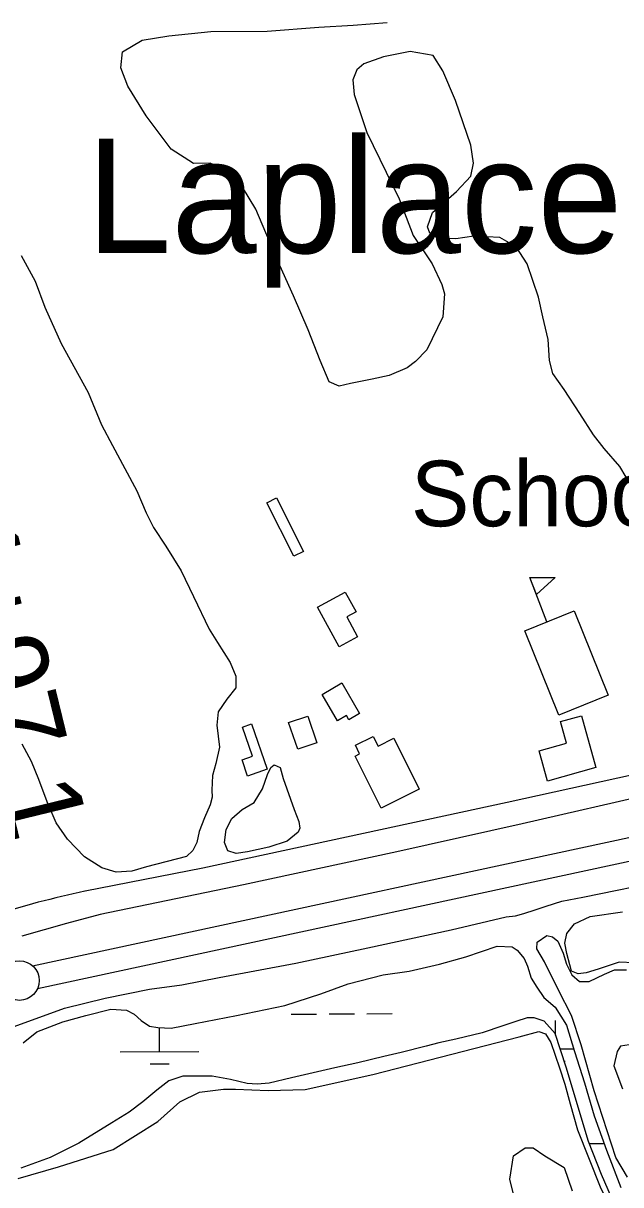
# Model space of a CAD drawing. Extents: x 3508733 to 3546731, y 546897 to 572481.
# Drawn here: x 3542517 to 3543274, y 567874 to 569345 of the extents above; entities that cross this region are included whole.
import ezdxf

# ---------------------------------------------------------------- set-up
doc = ezdxf.new("R2010")
doc.units = 0
for name, color, linetype in [('V-BLDG-IDEN', 7, 'Continuous'), ('V-BLDG-OTLN', 7, 'Continuous'), ('V-LEVE-TOET', 7, 'Continuous'), ('V-ROAD-CNTR', 7, 'Continuous'), ('V-SITE-VEGE', 7, 'Continuous'), ('V-SURV-IDEN', 7, 'Continuous'), ('V-SURV-LINE', 7, 'Continuous'), ('V-TOPO-GNAM-IDEN', 7, 'Continuous'), ('V-WETL-SWMP', 7, 'Continuous')]:
    doc.layers.add(name, color=color, linetype=linetype)

msp = doc.modelspace()

# ---------------------------------------------------------------- linework, layer by layer
at = {"layer": 'V-BLDG-OTLN'}
msp.add_line((3543180.6, 568587.4), (3543159.1, 568643.4), dxfattribs=at)
for points in [[(3542838.3, 568744.5), (3542872.6, 568676.6), (3542860.1, 568670.4), (3542825.9, 568738.2)], [(3543159.1, 568643.4), (3543191.2, 568643.4), (3543167.4, 568621.9)], [(3542917.6, 568555.6), (3542890.2, 568606.1), (3542925.3, 568625.1), (3542939, 568600), (3542927.3, 568593.6), (3542941, 568568.2)], [(3543215.5, 568601.2), (3543258.5, 568494.6), (3543195.7, 568469.2), (3543152.7, 568575.8)], [(3542920.8, 568510), (3542943.5, 568471.2), (3542930, 568463.3), (3542926.9, 568468.6), (3542915.6, 568462), (3542896, 568495.5)], [(3542877.8, 568468), (3542889.4, 568434.1), (3542865.2, 568425.9), (3542853.6, 568459.7)], [(3543224.6, 568468.5), (3543242.9, 568402.8), (3543181.6, 568385.7), (3543170.9, 568424.1), (3543205.6, 568433.8), (3543198, 568461.1)], [(3542806.6, 568458), (3542826.4, 568400.6), (3542801.6, 568392), (3542794.6, 568412.6), (3542807.6, 568417.1), (3542795, 568454)], [(3542986.8, 568439.9), (3543019, 568375.5), (3542970.7, 568351.4), (3542937.7, 568417.4), (3542943.5, 568420.3), (3542938.1, 568431), (3542960.8, 568442.3), (3542967, 568430)]]:
    msp.add_lwpolyline(points, close=True, dxfattribs=at)
at = {"layer": 'V-LEVE-TOET'}
for points in [[(3543318.6, 568370.3), (3543149.5, 568331.4), (3542990.6, 568295.9), (3542796.2, 568254.4), (3542614.8, 568216.9), (3542572.3, 568205.5), (3542515.4, 568189.3)], [(3542496.4, 568071.7), (3542569.8, 568098.1), (3542621.1, 568110.8), (3542677.3, 568122.2), (3542718.3, 568127.5), (3542765.6, 568136.9), (3542862.8, 568154.9), (3542953.8, 568174.3), (3543059.3, 568197.1), (3543129.1, 568213.9), (3543140.8, 568215.2), (3543151.7, 568217.9), (3543166.1, 568222.6), (3543179.8, 568227.3), (3543199.7, 568233.4), (3543226.4, 568238.7), (3543333.9, 568260.8)]]:
    msp.add_lwpolyline(points, dxfattribs=at)
at = {"layer": 'V-ROAD-CNTR'}
msp.add_lwpolyline([(3543790.7, 568497.8), (3543508.8, 568441.8), (3543130.5, 568358.6), (3542744.9, 568275.6), (3542595.6, 568246.1)], dxfattribs=at)
msp.add_arc((3542844.8, 567055.2), 1216.7, 101.8195, 113.2738, dxfattribs=at)
at = {"layer": 'V-SITE-VEGE'}
for points in [[(3543029.5, 569087.8), (3543035.8, 569105.7), (3543066.3, 569132.5), (3543084.4, 569151.8), (3543087.9, 569168.3), (3543084.6, 569191.1), (3543064.8, 569247.8), (3543049.1, 569285.2), (3543036.7, 569304.6), (3543007.7, 569309.6), (3542973.9, 569302.8), (3542949, 569294), (3542940, 569286.4), (3542935.1, 569274), (3542936.4, 569255.3), (3542952.7, 569206.9), (3542993.8, 569123.2), (3543011.5, 569076.8), (3543035.5, 569040.8), (3543047.8, 569014.5), (3543051.2, 569002.7), (3543049, 568973.7), (3543028.8, 568931.7), (3543014.2, 568917.2), (3543003.8, 568909), (3542981, 568899.4), (3542959.6, 568894.7), (3542931.9, 568889.3), (3542917.4, 568885.9), (3542905, 568891.5), (3542893.4, 568918.5), (3542878.4, 568957.2), (3542859.9, 569000.1), (3542838.7, 569047.2), (3542812.1, 569110.2), (3542785.3, 569153.8), (3542754.3, 569168.4), (3542732.9, 569167.9), (3542704.7, 569185.9), (3542673.1, 569228.2), (3542649.8, 569265.6), (3542640.9, 569289.1), (3542643.1, 569309.2), (3542668, 569324.2), (3542701.9, 569329.6), (3542755.1, 569334.9), (3542826.2, 569335.3), (3542891.8, 569340.5), (3542935.4, 569343.1), (3542978.2, 569346.3)], [(3543396.6, 568553.6), (3543380.8, 568568.8), (3543358.2, 568619.4), (3543319.2, 568690.7), (3543289.1, 568757.1), (3543273.3, 568784.1), (3543253.4, 568807), (3543239.7, 568824.3), (3543222.5, 568851.4), (3543202.6, 568881.8), (3543188.2, 568901.9), (3543184.2, 568918.5), (3543182.2, 568944.8), (3543175.4, 568973.8), (3543170, 568998.7), (3543155.7, 569040.9), (3543142, 569062.4), (3543121.3, 569074.2), (3543088.2, 569075.8), (3543065.4, 569072.4), (3543041.2, 569073.9), (3543032.3, 569079.5), (3543029.5, 569087.8)], [(3542514.8, 569051.4), (3542532.6, 569018.9), (3542544.9, 568985.7), (3542565.4, 568940), (3542599.7, 568877.7), (3542616.7, 568836.9), (3542630.4, 568810.5), (3542646.2, 568781.5), (3542661.2, 568753.1), (3542672.9, 568725.4), (3542682.4, 568706.7), (3542698.2, 568683.2), (3542717.4, 568652), (3542733.2, 568619.4), (3542753, 568577.9), (3542763.3, 568561.3), (3542779.7, 568535.7), (3542786.6, 568518.4), (3542786.5, 568503.9), (3542775.4, 568489.4), (3542764.3, 568473.6), (3542762.8, 568456.3), (3542766.1, 568428.7), (3542761.2, 568408), (3542757, 568392.8), (3542756.2, 568374.2), (3542756.9, 568365.2), (3542754.1, 568355.5), (3542747.1, 568339), (3542740.1, 568321.7), (3542737.3, 568307.9), (3542732.4, 568297.6), (3542724.1, 568290), (3542673.6, 568277.1), (3542654.9, 568271.7), (3542634.9, 568270.4), (3542616.9, 568276), (3542594.9, 568289.9), (3542573.6, 568312.1), (3542559.2, 568332.9), (3542547.6, 568359.2), (3542537.3, 568387.6), (3542527.8, 568410.4), (3542516.1, 568432.6)], [(3543283, 567884.2), (3543267.9, 567909.1), (3543240.6, 567993.5), (3543224.3, 568051.6), (3543212.1, 568089), (3543195.6, 568120.8), (3543177.8, 568156.8), (3543168.2, 568173.4), (3543168.3, 568181.7), (3543180.8, 568190), (3543187.7, 568188.5), (3543194.5, 568183), (3543201.4, 568167.8), (3543205.5, 568153.9), (3543212.3, 568140.1), (3543221.9, 568131.8), (3543234.4, 568131.7), (3543253.7, 568141.3), (3543266.2, 568146.7), (3543281.4, 568146.7)], [(3542771, 567995.7), (3542786.2, 567995.6), (3542827.6, 567994), (3542874.6, 567995.2), (3542960.3, 568014.1), (3543145.6, 568061.7), (3543170.5, 568068.4), (3543178.8, 568065.6), (3543185.7, 568054.6), (3543196.6, 568022.7), (3543203.4, 568002), (3543210.2, 567977.1), (3543219.7, 567943.9), (3543248.4, 567871.9), (3543282.6, 567799.9), (3543308.6, 567740.4), (3543329.1, 567690.6), (3543341.3, 567642.2), (3543361.7, 567573), (3543404, 567469.2)], [(3543290.6, 568052.7), (3543274, 568050), (3543269.9, 568043.1), (3543265.6, 568025.2), (3543276.6, 567996.1)], [(3542510.8, 567882.2), (3542561.9, 567897.2), (3542631.1, 567918.9), (3542687.9, 567954.6), (3542715.7, 567979.3), (3542740.6, 567991.7), (3542771, 567995.7)]]:
    msp.add_lwpolyline(points, dxfattribs=at)
msp.add_lwpolyline([(3542846.8, 568388.9), (3542860.4, 568349.5), (3542866.5, 568334.3), (3542867.9, 568326), (3542865.8, 568321.2), (3542851.9, 568309.5), (3542828.4, 568302), (3542801.4, 568295.9), (3542786.9, 568293.9), (3542776.6, 568297.4), (3542772.5, 568307.8), (3542774.6, 568324.3), (3542781.6, 568338.1), (3542794.8, 568349.8), (3542810, 568358.7), (3542820.5, 568375.9), (3542826.8, 568393.9), (3542830.9, 568402.8), (3542835.1, 568406.3), (3542842.7, 568402.8)], close=True, dxfattribs=at)
at = {"layer": 'V-SURV-LINE'}
for points in [[(3542529, 568151.9), (3544318.8, 568536.9)], [(3544325.1, 568507.6), (3542535.4, 568122.6)]]:
    msp.add_lwpolyline(points, dxfattribs=at)
msp.add_circle((3542512.7, 568133), 25, dxfattribs=at)
at = {"layer": 'V-WETL-SWMP'}
for p, q in [((3543215.7, 568204.8), (3543235.6, 568214.3)), ((3543235.6, 568214.3), (3543276.7, 568220.2)), ((3543206.1, 568192.6), (3543215.7, 568204.8)), ((3543203.3, 568180.3), (3543206.1, 568192.6)), ((3543078.1, 568163.1), (3543117.8, 568176.6)), ((3543117.8, 568176.6), (3543136.9, 568175.8)), ((3543136.9, 568175.8), (3543143.1, 568171.7)), ((3543143.1, 568171.7), (3543151.9, 568160.8)), ((3543206, 568167.4), (3543203.3, 568180.3)), ((3543006.1, 568145), (3543044.5, 568153.7)), ((3543044.5, 568153.7), (3543078.1, 568163.1)), ((3543151.9, 568160.8), (3543156, 568151.2)), ((3543210, 568153), (3543206, 568167.4)), ((3543212, 568144.8), (3543210, 568153)), ((3543272.3, 568156.2), (3543245.6, 568147.4)), ((3543291.4, 568155.4), (3543272.3, 568156.2)), ((3542928.8, 568129), (3542973.3, 568140.4)), ((3542973.3, 568140.4), (3543006.1, 568145)), ((3543156, 568151.2), (3543160.7, 568136.2)), ((3543220.2, 568141.4), (3543212, 568144.8)), ((3543230.5, 568142.7), (3543220.2, 568141.4)), ((3543245.6, 568147.4), (3543230.5, 568142.7)), ((3542894.5, 568116.2), (3542928.8, 568129)), ((3543160.7, 568136.2), (3543168.2, 568124.5)), ((3543168.2, 568124.5), (3543177, 568111.5)), ((3542848.6, 568101.4), (3542894.5, 568116.2)), ((3543177, 568111.5), (3543191.3, 568099.2)), ((3542596.8, 568088.8), (3542628.3, 568096.9)), ((3542628.3, 568096.9), (3542648.2, 568095.4)), ((3542648.2, 568095.4), (3542657.7, 568090.6)), ((3542787.7, 568088.7), (3542848.6, 568101.4)), ((3543191.3, 568099.2), (3543205.6, 568076.6)), ((3542534.5, 568068), (3542567.4, 568080.8)), ((3542567.4, 568080.8), (3542596.8, 568088.8)), ((3542657.7, 568090.6), (3542666.6, 568082.4)), ((3542666.6, 568082.4), (3542677.5, 568075.5)), ((3542735, 568078.7), (3542787.7, 568088.7)), ((3542856.8, 568090.5), (3542888.8, 568090.7)), ((3542904.8, 568090.8), (3542936.8, 568091)), ((3542952.8, 568091.1), (3542984.8, 568091.3)), ((3543141.3, 568081), (3543124.8, 568075.6)), ((3543155.7, 568085.7), (3543141.3, 568081)), ((3543164.6, 568085.7), (3543155.7, 568085.7)), ((3543177.5, 568081.5), (3543164.6, 568085.7)), ((3543191.1, 568065.8), (3543177.5, 568081.5)), ((3543191.8, 568063.8), (3543191.7, 568082.3)), ((3542517.3, 568054.4), (3542534.5, 568068)), ((3542677.5, 568075.5), (3542687.7, 568073.4)), ((3542687.7, 568073.4), (3542704.8, 568072.7)), ((3542690, 568043), (3542689.8, 568073.3)), ((3542704.8, 568072.7), (3542735, 568078.7)), ((3543098.8, 568066.9), (3543065.2, 568058.8)), ((3543124.8, 568075.6), (3543098.8, 568066.9)), ((3543205.3, 568023.4), (3543191.1, 568065.8)), ((3543205.6, 568076.6), (3543215.7, 568043.2)), ((3543027.6, 568050.1), (3542996.1, 568042.1)), ((3543044, 568054.2), (3543027.6, 568050.1)), ((3543065.2, 568058.8), (3543044, 568054.2)), ((3542640, 568042.6), (3542740, 568043.3)), ((3542974.2, 568036.7), (3542941.3, 568028.7)), ((3542996.1, 568042.1), (3542974.2, 568036.7)), ((3543197.6, 568046.4), (3543214.6, 568046.6)), ((3543215.7, 568043.2), (3543228.5, 568003.6)), ((3542678.1, 568027.5), (3542702.1, 568027.6)), ((3542911.9, 568022.7), (3542857.1, 568009.9)), ((3542941.3, 568028.7), (3542911.9, 568022.7)), ((3543202.7, 568031.1), (3543204, 568031.1)), ((3543233.6, 567929.2), (3543205.3, 568023.4)), ((3542701.8, 568005.9), (3542686.7, 567994.3)), ((3542719.6, 568011.9), (3542701.8, 568005.9)), ((3542756.5, 568011.8), (3542719.6, 568011.9)), ((3542779.8, 568007.6), (3542756.5, 568011.8)), ((3542800.9, 568002.7), (3542779.8, 568007.6)), ((3542857.1, 568009.9), (3542829, 568003.3)), ((3542686.7, 567994.3), (3542668.8, 567979.4)), ((3542813.9, 568002), (3542800.9, 568002.7)), ((3542829, 568003.3), (3542813.9, 568002)), ((3543228.5, 568003.6), (3543240.6, 567961.9)), ((3542668.8, 567979.4), (3542651.7, 567966.5)), ((3542651.7, 567966.5), (3542629.7, 567953)), ((3543240.6, 567961.9), (3543256.1, 567918.2)), ((3542629.7, 567953), (3542587.9, 567927.2)), ((3542587.9, 567927.2), (3542551.5, 567909)), ((3543138.6, 567911.2), (3543153.4, 567921.1)), ((3543153.4, 567921.1), (3543163.3, 567921.1)), ((3543163.3, 567921.1), (3543178.1, 567911.2)), ((3543249.8, 567887.5), (3543233.6, 567929.2)), ((3543234.5, 567926.8), (3543253, 567926.9)), ((3543256.1, 567918.2), (3543274.3, 567871)), ((3542551.5, 567909), (3542514.5, 567895.5)), ((3543133.6, 567881.6), (3543138.6, 567911.2)), ((3543178.1, 567911.2), (3543202.8, 567896.4)), ((3543202.8, 567896.4), (3543212.7, 567866.9)), ((3543143.5, 567842.2), (3543133.6, 567881.6)), ((3543266.7, 567848.6), (3543249.8, 567887.5))]:
    msp.add_line(p, q, dxfattribs=at)

# ---------------------------------------------------------------- texts
at = {"layer": 'V-BLDG-IDEN'}
msp.add_text('School', height=83, dxfattribs=at).set_placement((3543008.5, 568708.4))
at = {"layer": 'V-SURV-IDEN'}
msp.add_text('4831+97.1', height=100, rotation=283.6937, dxfattribs=at).set_placement((3542353.1, 568922.4))
at = {"layer": 'V-TOPO-GNAM-IDEN'}
msp.add_text('Laplace', height=145, dxfattribs=at).set_placement((3542597.3, 569054.4))

doc.saveas('drawing.dxf')
